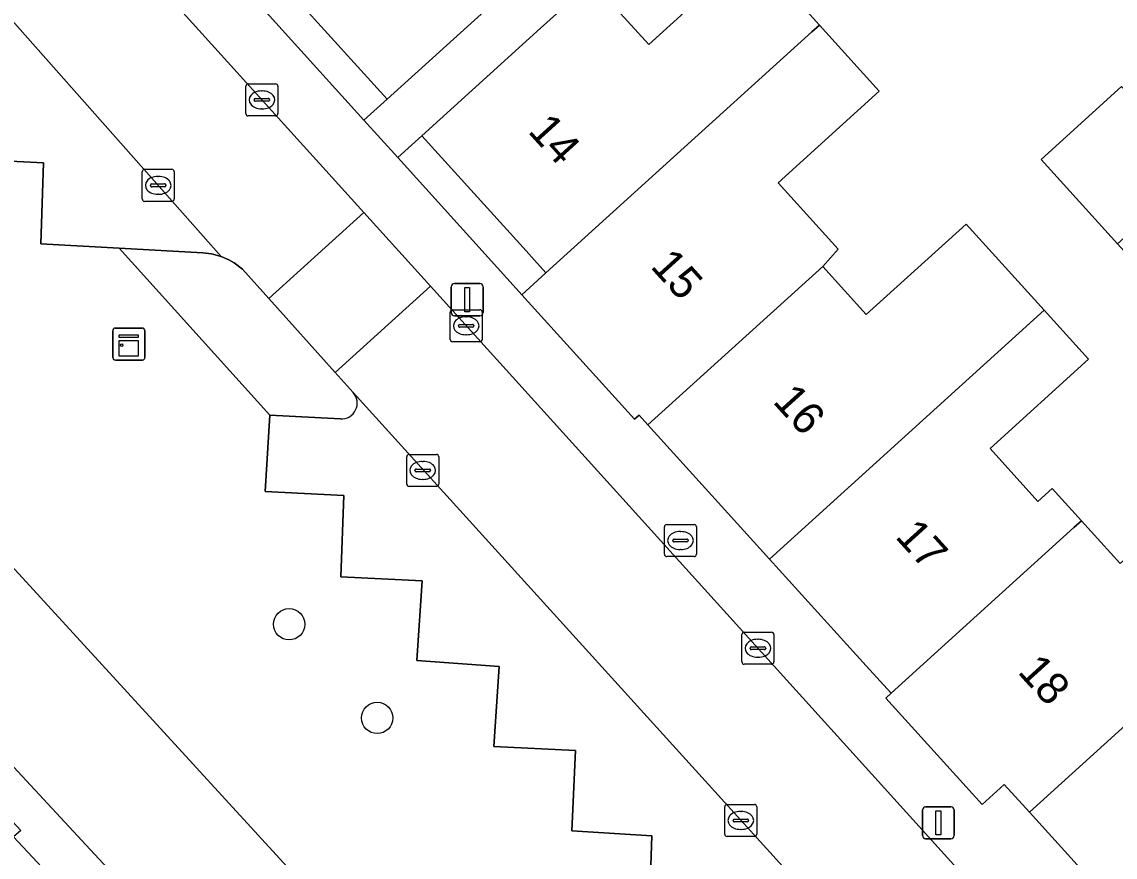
# Model space of a CAD drawing. Extents: x 158352 to 159489, y 383828 to 384603.
# Drawn here: x 159031.47 to 159065.59, y 384122.89 to 384148.96 of the extents above; entities that cross this region are included whole.
import ezdxf

# ---------------------------------------------------------------- set-up
doc = ezdxf.new("R2010")
doc.units = 0
for name, color, linetype in [('IMGEO_Boom', 7, 'Continuous'), ('IMGEO_Brandkraan', 7, 'Continuous'), ('IMGEO_Erf', 7, 'Continuous'), ('IMGEO_Groenvoorziening', 7, 'Continuous'), ('IMGEO_Kast', 7, 'Continuous'), ('IMGEO_Kolk', 7, 'Continuous'), ('IMGEO_Lichtmast', 7, 'Continuous'), ('IMGEO_Pand', 7, 'Continuous'), ('IMGEO_Pand_nummerreeks', 7, 'Continuous'), ('IMGEO_Parkeervlak_open', 7, 'Continuous'), ('IMGEO_Rijbaan_lokaal_open', 7, 'Continuous'), ('IMGEO_Voetpad_gesloten', 7, 'Continuous'), ('IMGEO_Voetpad_open', 7, 'Continuous')]:
    doc.layers.add(name, color=color, linetype=linetype)

msp = doc.modelspace()

# ---------------------------------------------------------------- linework, layer by layer
at = {"layer": 'IMGEO_Boom'}
for centre in [(159039.807, 384130.154), (159042.557, 384127.229)]:
    msp.add_circle(centre, 0.489, dxfattribs=at)
at = {"layer": 'IMGEO_Brandkraan'}
for p, q in [((159051.521, 384132.341), (159051.521, 384133.193)), ((159051.596, 384133.267), (159052.448, 384133.267)), ((159052.009, 384133.047), (159052.034, 384133.047)), ((159052.522, 384133.193), (159052.522, 384132.341)), ((159051.78, 384132.761), (159051.78, 384132.773)), ((159052.218, 384132.724), (159051.82, 384132.724)), ((159051.823, 384132.81), (159052.221, 384132.81)), ((159052.264, 384132.773), (159052.264, 384132.761)), ((159052.032, 384132.487), (159052.007, 384132.487)), ((159052.448, 384132.267), (159051.596, 384132.267))]:
    msp.add_line(p, q, dxfattribs=at)
for points in [[(159051.521, 384132.341), (159051.521, 384133.193)], [(159051.596, 384133.267), (159052.448, 384133.267)], [(159052.522, 384133.193), (159052.522, 384132.341)], [(159052.448, 384132.267), (159051.596, 384132.267)]]:
    msp.add_lwpolyline(points, dxfattribs=at)
for centre, radius, start, end in [((159051.598, 384133.191), 0.0765, 91.552, 178.448), ((159051.598, 384133.191), 0.0765, 91.552, 178.448), ((159052.446, 384133.191), 0.0765, 1.552, 88.448), ((159052.446, 384133.191), 0.0765, 1.552, 88.448), ((159051.82, 384132.77), 0.0403, 85.8775, 175.7526), ((159051.817, 384132.76), 0.0366, 178.938, 274.7102), ((159052.221, 384132.767), 0.043, 264.8664, 352.4533), ((159052.225, 384132.772), 0.0386, 1.7309, 96.639), ((159051.598, 384132.343), 0.0765, 181.552, 268.448), ((159051.598, 384132.343), 0.0765, 181.552, 268.448), ((159052.446, 384132.343), 0.0765, 271.552, 358.448), ((159052.446, 384132.343), 0.0765, 271.552, 358.448)]:
    msp.add_arc(centre, radius, start, end, dxfattribs=at)
for centre, major_axis, ratio, start_param, end_param in [((159052.008, 384132.767), (-0.387, 0.002), 0.722429, 4.712389, 7.853982), ((159052.033, 384132.767), (-0.39, 0.002), 0.717154, 1.570796, 4.712389)]:
    msp.add_ellipse(centre, major_axis=major_axis, ratio=ratio, start_param=start_param, end_param=end_param, dxfattribs=at)
at = {"layer": 'IMGEO_Erf'}
msp.add_lwpolyline([(159067.497, 384166.251), (159049.259, 384150.207), (159051.029, 384148.253), (159054.26, 384151.18), (159056.363, 384148.858), (159058.228, 384146.798), (159055.068, 384143.936), (159056.948, 384141.86), (159056.462, 384141.322), (159057.822, 384139.82), (159060.939, 384142.644), (159063.373, 384139.957), (159064.761, 384138.424), (159061.684, 384135.638), (159063.178, 384133.989), (159063.621, 384134.39), (159064.533, 384133.383), (159065.741, 384132.05)], dxfattribs=at)
for points in [[(159031.926, 384158.625), (159028.227, 384162.709), (159027.515, 384162.065), (159042.141, 384145.887), (159042.867, 384146.544), (159039.165, 384150.631), (159035.546, 384154.628)], [(159068.172, 384144.304), (159069.562, 384142.771), (159067.051, 384140.497), (159065.662, 384142.03), (159063.274, 384144.665), (159065.784, 384146.939)], [(159043.949, 384145.398), (159043.197, 384144.719), (159046.891, 384140.633), (159047.068, 384140.438), (159047.823, 384141.122), (159047.646, 384141.317), (159047.108, 384141.911)]]:
    msp.add_lwpolyline(points, close=True, dxfattribs=at)
at = {"layer": 'IMGEO_Groenvoorziening'}
for points in [[(159034.505, 384141.891), (159032.056, 384142.027), (159032.143, 384144.559), (159029.646, 384144.683), (159029.794, 384147.169), (159027.27, 384147.326), (159027.369, 384149.835), (159024.891, 384149.991), (159024.988, 384152.479), (159022.486, 384152.619), (159022.589, 384155.154), (159020.098, 384155.319), (159020.199, 384157.722), (159018.573, 384159.528), (159016.111, 384157.258), (159011.775, 384153.125), (159044.617, 384117.262)], [(159049.948, 384114.946), (159053.362, 384114.944), (159055.66, 384114.955), (159055.614, 384118.187), (159053.394, 384120.931), (159051.046, 384121.062), (159051.127, 384123.555), (159048.63, 384123.703), (159048.742, 384126.212), (159046.196, 384126.338), (159046.36, 384128.831), (159043.798, 384129.019), (159043.962, 384131.512), (159041.417, 384131.637), (159041.515, 384134.173), (159039.063, 384134.297), (159039.2, 384136.685), (159034.505, 384141.891)], [(159042.658, 384113.356), (159018.539, 384139.342), (159017.685, 384138.543), (159031.431, 384123.721), (159031.208, 384123.521), (159032.087, 384122.573), (159035.361, 384119.017), (159035.582, 384119.22), (159041.633, 384112.651), (159035.726, 384105.859), (159035.499, 384106.056), (159024.956, 384093.932), (159025.182, 384093.736), (159019.903, 384087.666), (159005.914, 384095.377), (159006.059, 384095.639), (158995.468, 384101.477), (158995.324, 384101.215), (158973.859, 384113.046)], [(159032.087, 384122.573), (159031.208, 384123.521)]]:
    msp.add_lwpolyline(points, dxfattribs=at)
at = {"layer": 'IMGEO_Kast'}
for p, q in [((159034.304, 384138.476), (159034.304, 384139.317)), ((159034.304, 384139.317), (159034.304, 384138.476)), ((159034.379, 384139.401), (159035.22, 384139.401)), ((159035.22, 384139.401), (159034.379, 384139.401)), ((159035.304, 384139.326), (159035.304, 384138.485)), ((159035.304, 384138.485), (159035.304, 384139.326)), ((159035.229, 384138.401), (159034.388, 384138.401)), ((159034.388, 384138.401), (159035.229, 384138.401))]:
    msp.add_line(p, q, dxfattribs=at)
for points in [[(159034.499, 384139.191), (159035.099, 384139.191), (159035.099, 384139.106), (159034.499, 384139.106), (159034.499, 384139.191)], [(159034.499, 384139.016), (159035.099, 384139.016), (159035.099, 384138.527), (159034.499, 384138.527), (159034.499, 384139.016)]]:
    msp.add_lwpolyline(points, dxfattribs=at)
msp.add_circle((159034.583, 384138.865), 0.0377, dxfattribs=at)
for centre, start, end in [((159034.382, 384139.323), 92.4484, 184.2845), ((159034.382, 384139.323), 92.4484, 184.2845), ((159035.226, 384139.323), 2.4484, 94.2845), ((159035.226, 384139.323), 2.4484, 94.2845), ((159034.382, 384138.479), 182.4484, 274.2845), ((159034.382, 384138.479), 182.4484, 274.2845), ((159035.226, 384138.479), 272.4484, 4.2845), ((159035.226, 384138.479), 272.4484, 4.2845)]:
    msp.add_arc(centre, 0.0779, start, end, dxfattribs=at)
at = {"layer": 'IMGEO_Kolk'}
for p, q in [((159038.532, 384147.021), (159039.384, 384147.021)), ((159038.457, 384146.095), (159038.457, 384146.947)), ((159038.945, 384146.801), (159038.97, 384146.801)), ((159039.458, 384146.947), (159039.458, 384146.095)), ((159038.716, 384146.515), (159038.716, 384146.527)), ((159039.154, 384146.478), (159038.756, 384146.478)), ((159038.759, 384146.564), (159039.157, 384146.564)), ((159039.2, 384146.527), (159039.2, 384146.515)), ((159039.384, 384146.021), (159038.532, 384146.021)), ((159038.968, 384146.241), (159038.943, 384146.241)), ((159035.22, 384143.428), (159035.22, 384144.28)), ((159035.295, 384144.354), (159036.147, 384144.354)), ((159036.221, 384144.28), (159036.221, 384143.428)), ((159035.708, 384144.134), (159035.733, 384144.134)), ((159035.479, 384143.848), (159035.479, 384143.86)), ((159035.917, 384143.811), (159035.519, 384143.811)), ((159035.522, 384143.897), (159035.92, 384143.897)), ((159035.731, 384143.574), (159035.706, 384143.574)), ((159035.963, 384143.86), (159035.963, 384143.848)), ((159036.147, 384143.354), (159035.295, 384143.354)), ((159044.833, 384139.045), (159044.833, 384139.897)), ((159044.908, 384139.971), (159045.76, 384139.971)), ((159045.834, 384139.897), (159045.834, 384139.045)), ((159045.092, 384139.465), (159045.092, 384139.477)), ((159045.135, 384139.514), (159045.533, 384139.514)), ((159045.321, 384139.751), (159045.346, 384139.751)), ((159045.576, 384139.477), (159045.576, 384139.465)), ((159045.53, 384139.428), (159045.132, 384139.428)), ((159045.344, 384139.191), (159045.319, 384139.191)), ((159045.76, 384138.971), (159044.908, 384138.971)), ((159043.476, 384134.531), (159043.476, 384135.383)), ((159043.551, 384135.457), (159044.403, 384135.457)), ((159044.477, 384135.383), (159044.477, 384134.531)), ((159043.964, 384135.237), (159043.989, 384135.237)), ((159043.735, 384134.951), (159043.735, 384134.963)), ((159044.173, 384134.914), (159043.775, 384134.914)), ((159043.778, 384135), (159044.176, 384135)), ((159044.219, 384134.963), (159044.219, 384134.951)), ((159044.403, 384134.457), (159043.551, 384134.457)), ((159043.987, 384134.677), (159043.962, 384134.677)), ((159053.938, 384128.979), (159053.938, 384129.831)), ((159054.013, 384129.905), (159054.865, 384129.905)), ((159054.426, 384129.685), (159054.451, 384129.685)), ((159054.939, 384129.831), (159054.939, 384128.979)), ((159054.197, 384129.399), (159054.197, 384129.411)), ((159054.635, 384129.362), (159054.237, 384129.362)), ((159054.24, 384129.448), (159054.638, 384129.448)), ((159054.681, 384129.411), (159054.681, 384129.399)), ((159054.865, 384128.905), (159054.013, 384128.905)), ((159054.449, 384129.125), (159054.424, 384129.125)), ((159053.404, 384123.605), (159053.404, 384124.457)), ((159053.479, 384124.531), (159054.331, 384124.531)), ((159054.405, 384124.457), (159054.405, 384123.605)), ((159053.892, 384124.311), (159053.917, 384124.311)), ((159053.663, 384124.025), (159053.663, 384124.037)), ((159054.101, 384123.988), (159053.703, 384123.988)), ((159053.706, 384124.074), (159054.104, 384124.074)), ((159054.147, 384124.037), (159054.147, 384124.025)), ((159054.331, 384123.531), (159053.479, 384123.531)), ((159053.915, 384123.751), (159053.89, 384123.751))]:
    msp.add_line(p, q, dxfattribs=at)
for points in [[(159038.532, 384147.021), (159039.384, 384147.021)], [(159038.457, 384146.095), (159038.457, 384146.947)], [(159039.458, 384146.947), (159039.458, 384146.095)], [(159039.384, 384146.021), (159038.532, 384146.021)], [(159035.22, 384143.428), (159035.22, 384144.28)], [(159035.295, 384144.354), (159036.147, 384144.354)], [(159036.221, 384144.28), (159036.221, 384143.428)], [(159036.147, 384143.354), (159035.295, 384143.354)], [(159044.833, 384139.045), (159044.833, 384139.897)], [(159044.908, 384139.971), (159045.76, 384139.971)], [(159045.834, 384139.897), (159045.834, 384139.045)], [(159045.76, 384138.971), (159044.908, 384138.971)], [(159043.476, 384134.531), (159043.476, 384135.383)], [(159043.551, 384135.457), (159044.403, 384135.457)], [(159044.477, 384135.383), (159044.477, 384134.531)], [(159044.403, 384134.457), (159043.551, 384134.457)], [(159053.938, 384128.979), (159053.938, 384129.831)], [(159054.013, 384129.905), (159054.865, 384129.905)], [(159054.939, 384129.831), (159054.939, 384128.979)], [(159054.865, 384128.905), (159054.013, 384128.905)], [(159053.404, 384123.605), (159053.404, 384124.457)], [(159053.479, 384124.531), (159054.331, 384124.531)], [(159054.405, 384124.457), (159054.405, 384123.605)], [(159054.331, 384123.531), (159053.479, 384123.531)]]:
    msp.add_lwpolyline(points, dxfattribs=at)
for centre, radius, start, end in [((159038.534, 384146.945), 0.0765, 91.552, 178.448), ((159038.534, 384146.945), 0.0765, 91.552, 178.448), ((159039.382, 384146.945), 0.0765, 1.552, 88.448), ((159039.382, 384146.945), 0.0765, 1.552, 88.448), ((159038.756, 384146.524), 0.0403, 85.8775, 175.7526), ((159038.753, 384146.514), 0.0366, 178.938, 274.7102), ((159039.157, 384146.521), 0.043, 264.8664, 352.4533), ((159039.161, 384146.526), 0.0386, 1.7309, 96.639), ((159038.534, 384146.097), 0.0765, 181.552, 268.448), ((159038.534, 384146.097), 0.0765, 181.552, 268.448), ((159039.382, 384146.097), 0.0765, 271.552, 358.448), ((159039.382, 384146.097), 0.0765, 271.552, 358.448), ((159035.297, 384144.278), 0.0765, 91.552, 178.448), ((159035.297, 384144.278), 0.0765, 91.552, 178.448), ((159036.145, 384144.278), 0.0765, 1.552, 88.448), ((159036.145, 384144.278), 0.0765, 1.552, 88.448), ((159035.519, 384143.857), 0.0403, 85.8775, 175.7526), ((159035.516, 384143.847), 0.0366, 178.938, 274.7102), ((159035.92, 384143.854), 0.043, 264.8664, 352.4533), ((159035.924, 384143.859), 0.0386, 1.7309, 96.639), ((159035.297, 384143.43), 0.0765, 181.552, 268.448), ((159035.297, 384143.43), 0.0765, 181.552, 268.448), ((159036.145, 384143.43), 0.0765, 271.552, 358.448), ((159036.145, 384143.43), 0.0765, 271.552, 358.448), ((159044.91, 384139.895), 0.0765, 91.552, 178.448), ((159044.91, 384139.895), 0.0765, 91.552, 178.448), ((159045.758, 384139.895), 0.0765, 1.552, 88.448), ((159045.758, 384139.895), 0.0765, 1.552, 88.448), ((159045.132, 384139.474), 0.0403, 85.8775, 175.7526), ((159045.537, 384139.476), 0.0386, 1.7309, 96.639), ((159045.129, 384139.464), 0.0366, 178.938, 274.7102), ((159045.533, 384139.471), 0.043, 264.8664, 352.4533), ((159044.91, 384139.047), 0.0765, 181.552, 268.448), ((159044.91, 384139.047), 0.0765, 181.552, 268.448), ((159045.758, 384139.047), 0.0765, 271.552, 358.448), ((159045.758, 384139.047), 0.0765, 271.552, 358.448), ((159043.553, 384135.381), 0.0765, 91.552, 178.448), ((159043.553, 384135.381), 0.0765, 91.552, 178.448), ((159044.401, 384135.381), 0.0765, 1.552, 88.448), ((159044.401, 384135.381), 0.0765, 1.552, 88.448), ((159043.775, 384134.96), 0.0403, 85.8775, 175.7526), ((159043.772, 384134.95), 0.0366, 178.938, 274.7102), ((159044.176, 384134.957), 0.043, 264.8664, 352.4533), ((159044.18, 384134.962), 0.0386, 1.7309, 96.639), ((159043.553, 384134.533), 0.0765, 181.552, 268.448), ((159043.553, 384134.533), 0.0765, 181.552, 268.448), ((159044.401, 384134.533), 0.0765, 271.552, 358.448), ((159044.401, 384134.533), 0.0765, 271.552, 358.448), ((159054.015, 384129.829), 0.0765, 91.552, 178.448), ((159054.015, 384129.829), 0.0765, 91.552, 178.448), ((159054.863, 384129.829), 0.0765, 1.552, 88.448), ((159054.863, 384129.829), 0.0765, 1.552, 88.448), ((159054.237, 384129.408), 0.0403, 85.8775, 175.7526), ((159054.234, 384129.398), 0.0366, 178.938, 274.7102), ((159054.638, 384129.405), 0.043, 264.8664, 352.4533), ((159054.642, 384129.41), 0.0386, 1.7309, 96.639), ((159054.015, 384128.981), 0.0765, 181.552, 268.448), ((159054.015, 384128.981), 0.0765, 181.552, 268.448), ((159054.863, 384128.981), 0.0765, 271.552, 358.448), ((159054.863, 384128.981), 0.0765, 271.552, 358.448), ((159053.481, 384124.455), 0.0765, 91.552, 178.448), ((159053.481, 384124.455), 0.0765, 91.552, 178.448), ((159054.329, 384124.455), 0.0765, 1.552, 88.448), ((159054.329, 384124.455), 0.0765, 1.552, 88.448), ((159053.703, 384124.034), 0.0403, 85.8775, 175.7526), ((159053.7, 384124.024), 0.0366, 178.938, 274.7102), ((159054.104, 384124.031), 0.043, 264.8664, 352.4533), ((159054.108, 384124.036), 0.0386, 1.7309, 96.639), ((159053.481, 384123.607), 0.0765, 181.552, 268.448), ((159053.481, 384123.607), 0.0765, 181.552, 268.448), ((159054.329, 384123.607), 0.0765, 271.552, 358.448), ((159054.329, 384123.607), 0.0765, 271.552, 358.448)]:
    msp.add_arc(centre, radius, start, end, dxfattribs=at)
for centre, major_axis, ratio, start_param, end_param in [((159038.944, 384146.521), (-0.387, 0.002), 0.722429, 4.712389, 7.853982), ((159038.969, 384146.521), (-0.39, 0.002), 0.717154, 1.570796, 4.712389), ((159035.707, 384143.854), (-0.387, 0.002), 0.722429, 4.712389, 7.853982), ((159035.732, 384143.854), (-0.39, 0.002), 0.717154, 1.570796, 4.712389), ((159045.32, 384139.471), (-0.387, 0.002), 0.722429, 4.712389, 7.853982), ((159045.345, 384139.471), (-0.39, 0.002), 0.717154, 1.570796, 4.712389), ((159043.963, 384134.957), (-0.387, 0.002), 0.722429, 4.712389, 7.853982), ((159043.988, 384134.957), (-0.39, 0.002), 0.717154, 1.570796, 4.712389), ((159054.425, 384129.405), (-0.387, 0.002), 0.722429, 4.712389, 7.853982), ((159054.45, 384129.405), (-0.39, 0.002), 0.717154, 1.570796, 4.712389), ((159053.891, 384124.031), (-0.387, 0.002), 0.722429, 4.712389, 7.853982), ((159053.916, 384124.031), (-0.39, 0.002), 0.717154, 1.570796, 4.712389)]:
    msp.add_ellipse(centre, major_axis=major_axis, ratio=ratio, start_param=start_param, end_param=end_param, dxfattribs=at)
at = {"layer": 'IMGEO_Lichtmast'}
for p, q in [((159044.869, 384139.886), (159044.869, 384140.686)), ((159044.869, 384140.686), (159044.869, 384139.886)), ((159044.969, 384140.786), (159045.759, 384140.786)), ((159045.759, 384140.786), (159044.969, 384140.786)), ((159045.859, 384140.686), (159045.859, 384139.886)), ((159045.859, 384139.886), (159045.859, 384140.686)), ((159045.759, 384139.786), (159044.969, 384139.786)), ((159044.969, 384139.786), (159045.759, 384139.786)), ((159059.674, 384124.458), (159060.464, 384124.458)), ((159060.464, 384124.458), (159059.674, 384124.458)), ((159059.574, 384123.558), (159059.574, 384124.358)), ((159059.574, 384124.358), (159059.574, 384123.558)), ((159060.564, 384124.358), (159060.564, 384123.558)), ((159060.564, 384123.558), (159060.564, 384124.358)), ((159060.464, 384123.458), (159059.674, 384123.458)), ((159059.674, 384123.458), (159060.464, 384123.458))]:
    msp.add_line(p, q, dxfattribs=at)
for points in [[(159045.289, 384140.661), (159045.439, 384140.661), (159045.439, 384139.911), (159045.289, 384139.911), (159045.289, 384140.661)], [(159059.994, 384124.333), (159060.144, 384124.333), (159060.144, 384123.583), (159059.994, 384123.583), (159059.994, 384124.333)]]:
    msp.add_lwpolyline(points, dxfattribs=at)
for centre, start, end in [((159044.969, 384140.686), 90, 180), ((159044.969, 384140.686), 90, 180), ((159045.759, 384140.686), 0, 90), ((159045.759, 384140.686), 360, 90), ((159044.969, 384139.886), 180, 270), ((159044.969, 384139.886), 180, 270), ((159045.759, 384139.886), 270, 0), ((159045.759, 384139.886), 270, 0), ((159059.674, 384124.358), 90, 180), ((159059.674, 384124.358), 90, 180), ((159060.464, 384124.358), 0, 90), ((159060.464, 384124.358), 360, 90), ((159059.674, 384123.558), 180, 270), ((159059.674, 384123.558), 180, 270), ((159060.464, 384123.558), 270, 0), ((159060.464, 384123.558), 270, 0)]:
    msp.add_arc(centre, 0.1, start, end, dxfattribs=at)
at = {"layer": 'IMGEO_Pand'}
for points in [[(159047.662, 384158.326), (159047.418, 384158.105), (159039.165, 384150.631), (159042.867, 384146.544), (159046.573, 384149.901), (159048.22, 384151.389), (159046.389, 384153.41), (159049.534, 384156.259)], [(159056.363, 384148.858), (159054.26, 384151.18), (159051.029, 384148.253), (159049.259, 384150.207), (159047.656, 384148.755), (159043.949, 384145.398), (159047.108, 384141.911), (159047.646, 384141.317), (159047.823, 384141.122), (159056.124, 384148.641)], [(159055.068, 384143.936), (159058.228, 384146.798), (159056.363, 384148.858), (159056.124, 384148.641), (159047.823, 384141.122), (159047.068, 384140.438), (159050.587, 384136.552), (159050.732, 384136.683), (159051.006, 384136.38), (159056.247, 384141.128), (159056.462, 384141.322), (159056.948, 384141.86)], [(159068.172, 384144.304), (159065.784, 384146.939), (159063.274, 384144.665), (159065.662, 384142.03)], [(159054.8, 384132.191), (159063.373, 384139.957), (159060.939, 384142.644), (159057.822, 384139.82), (159056.462, 384141.322), (159056.247, 384141.128), (159051.006, 384136.38)], [(159064.533, 384133.383), (159063.621, 384134.39), (159063.178, 384133.989), (159061.684, 384135.638), (159064.761, 384138.424), (159063.373, 384139.957), (159054.8, 384132.191), (159057.822, 384128.855), (159058.473, 384128.136), (159058.594, 384128.003), (159064.303, 384133.174)], [(159072.802, 384133.248), (159071.657, 384134.5), (159070.207, 384133.243), (159068.788, 384134.81), (159065.741, 384132.05), (159064.533, 384133.383), (159064.303, 384133.174), (159058.594, 384128.003), (159058.426, 384127.851), (159061.436, 384124.528), (159062.127, 384125.155), (159062.912, 384124.289)], [(159062.912, 384124.289), (159066.787, 384120.01), (159072.056, 384124.782), (159071.812, 384125.051), (159076.437, 384129.24), (159076.363, 384129.322), (159073.08, 384132.945), (159072.802, 384133.248)]]:
    msp.add_lwpolyline(points, close=True, dxfattribs=at)
at = {"layer": 'IMGEO_Parkeervlak_open'}
for points in [[(159022.337, 384157.653), (159020.199, 384157.722), (159020.098, 384155.319), (159022.589, 384155.154), (159022.486, 384152.619), (159024.988, 384152.479), (159024.891, 384149.991), (159027.369, 384149.835), (159027.27, 384147.326), (159029.794, 384147.169), (159029.646, 384144.683), (159032.143, 384144.559), (159032.056, 384142.027), (159034.505, 384141.891), (159037.11, 384141.746), (159037.382, 384141.718), (159037.685, 384141.635), (159022.793, 384158.457)], [(159041.411, 384136.563), (159039.2, 384136.685), (159039.063, 384134.297), (159041.515, 384134.173), (159041.417, 384131.637), (159043.962, 384131.512), (159043.798, 384129.019), (159046.36, 384128.831), (159046.196, 384126.338), (159048.742, 384126.212), (159048.63, 384123.703), (159051.127, 384123.555), (159051.046, 384121.062), (159053.394, 384120.931), (159056.45, 384120.76), (159057.024, 384120.599), (159041.806, 384137.388)]]:
    msp.add_lwpolyline(points, dxfattribs=at)
msp.add_arc((159041.437, 384137.058), 0.495, 266.9696, 41.8613, dxfattribs=at)
at = {"layer": 'IMGEO_Rijbaan_lokaal_open'}
for points in [[(159039.169, 384140.322), (159042.135, 384143.006), (159023.125, 384164.023), (159020.171, 384161.351), (159022.793, 384158.457), (159037.685, 384141.635), (159037.922, 384141.528), (159038.089, 384141.432), (159038.351, 384141.233)], [(159039.169, 384140.322), (159041.241, 384138.016), (159044.215, 384140.706), (159042.135, 384143.006)]]:
    msp.add_lwpolyline(points, close=True, dxfattribs=at)
msp.add_lwpolyline([(159068.743, 384113.557), (159065.968, 384116.658), (159044.215, 384140.706), (159041.241, 384138.016), (159041.806, 384137.388), (159057.024, 384120.599)], dxfattribs=at)
at = {"layer": 'IMGEO_Voetpad_gesloten'}
for points in [[(159044.617, 384117.262), (159011.775, 384153.125), (159016.111, 384157.258), (159013.727, 384159.906), (159009.06, 384155.841), (159007.651, 384157.221)], [(159003.323, 384155.737), (159006.121, 384152.722), (159008.198, 384150.484), (159018.539, 384139.342), (159042.658, 384113.356)]]:
    msp.add_lwpolyline(points, dxfattribs=at)
at = {"layer": 'IMGEO_Voetpad_open'}
for points in [[(159040.963, 384193.949), (159049.357, 384184.354), (159032.382, 384168.964), (159032.517, 384168.815), (159030.851, 384167.305), (159027.146, 384163.946), (159026.446, 384163.248), (159027.515, 384162.065), (159028.227, 384162.709), (159031.933, 384166.066), (159033.597, 384167.609), (159050.436, 384182.634), (159064.911, 384166.787), (159064.374, 384166.29), (159059.934, 384162.182), (159048.22, 384151.389), (159046.573, 384149.901), (159042.867, 384146.544), (159042.141, 384145.887), (159043.197, 384144.719), (159043.949, 384145.398), (159047.656, 384148.755), (159049.259, 384150.207), (159067.497, 384166.251)], [(159000, 384189.555), (159006.524, 384182.375), (159021.065, 384166.299), (159023.125, 384164.023), (159042.135, 384143.006), (159044.215, 384140.706), (159065.968, 384116.658)], [(159066.787, 384120.01), (159062.912, 384124.289), (159062.127, 384125.155), (159061.436, 384124.528), (159058.426, 384127.851), (159058.594, 384128.003), (159058.473, 384128.136), (159057.822, 384128.855), (159054.8, 384132.191), (159051.006, 384136.38), (159050.732, 384136.683), (159050.587, 384136.552), (159047.068, 384140.438), (159046.891, 384140.633), (159043.197, 384144.719), (159042.141, 384145.887), (159027.515, 384162.065)], [(159041.806, 384137.388), (159041.241, 384138.016), (159039.169, 384140.322), (159038.351, 384141.233), (159038.089, 384141.432), (159037.922, 384141.528), (159037.685, 384141.635), (159037.382, 384141.718), (159037.11, 384141.746), (159034.505, 384141.891), (159039.2, 384136.685), (159041.411, 384136.563)]]:
    msp.add_lwpolyline(points, dxfattribs=at)
msp.add_arc((159041.437, 384137.058), 0.495, 266.9696, 41.8613, dxfattribs=at)

# ---------------------------------------------------------------- texts
at = {"layer": 'IMGEO_Pand_nummerreeks'}
for s, rotation, p in [('14', 312.1752, (159047.233, 384145.526)), ('15', 312.1752, (159051.054, 384141.308)), ('16', 312.1736, (159054.875, 384137.09)), ('17', 312.1752, (159058.696, 384132.872)), ('18', 312.1752, (159062.519, 384128.652))]:
    msp.add_text(s, height=1, rotation=rotation, dxfattribs=at).set_placement(p)

doc.saveas('drawing.dxf')
